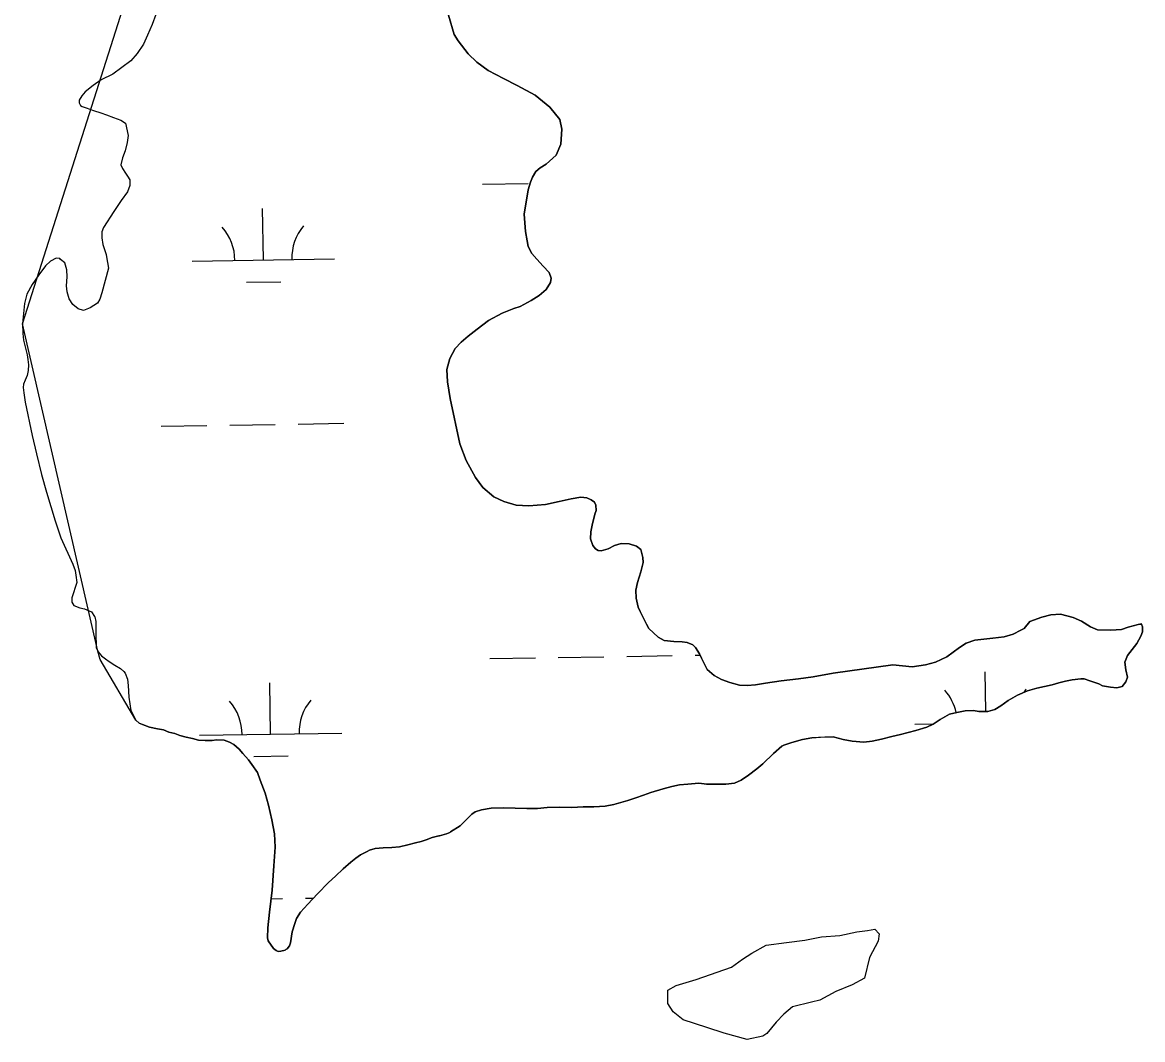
# Model space of a CAD drawing. Extents: x 3823584 to 3861785, y 301729 to 327625.
# Drawn here: x 3835011 to 3835796, y 313785 to 314498 of the extents above; entities that cross this region are included whole.
import ezdxf

# ---------------------------------------------------------------- set-up
doc = ezdxf.new("R2010")
doc.units = 0
doc.layers.add('V-TOPO-SHOR', color=7, linetype='Continuous')
doc.layers.add('V-WETL-SWMP', color=7, linetype='Continuous')

msp = doc.modelspace()

# ---------------------------------------------------------------- linework, layer by layer
at = {"layer": 'V-TOPO-SHOR'}
for points in [[(3835104.1, 314503.98), (3835101.54, 314496.9), (3835098.21, 314489.55), (3835095.38, 314483.25), (3835091, 314476.68), (3835086.6, 314471.41), (3835073.86, 314462.16), (3835065.79, 314458.17), (3835060.08, 314454.2), (3835054.62, 314449.71), (3835052.3, 314446.81), (3835050.23, 314443.92), (3835050.25, 314442.09), (3835051.31, 314440), (3835052.36, 314439.49), (3835055.24, 314438.47), (3835060.49, 314436.68), (3835065.47, 314434.9), (3835069.4, 314433.62), (3835074.39, 314431.58), (3835079.63, 314429.79), (3835082.78, 314427.73), (3835084.69, 314419.11), (3835083.95, 314414.14), (3835082.69, 314408.38), (3835080.64, 314403.39), (3835079.63, 314398.42), (3835080.7, 314395.81), (3835082.82, 314392.69), (3835084.14, 314390.61), (3835086, 314388.01), (3835085.77, 314384.09), (3835084.24, 314379.63), (3835079.85, 314373.58), (3835074.68, 314365.7), (3835067.46, 314354.65), (3835066.18, 314351.51), (3835066.21, 314347.32), (3835067.04, 314342.62), (3835069.19, 314335.58), (3835069.46, 314334.02), (3835070.84, 314325.92), (3835066.28, 314308.63), (3835064.75, 314304.17), (3835063.2, 314301.55), (3835058, 314298.1), (3835053.31, 314296.23), (3835049.64, 314297.51)], [(3835406.58, 314164.86), (3835402.39, 314165.35), (3835395.6, 314164.24), (3835386.99, 314162.34), (3835377.6, 314160.17), (3835365.84, 314159.29), (3835356.95, 314159.73), (3835348.3, 314162.27), (3835341.21, 314165.61), (3835333.58, 314172.08), (3835328.29, 314179.1), (3835321.91, 314191.07), (3835317.37, 314202.79), (3835310.56, 314234.63), (3835308.63, 314246.38), (3835308.3, 314255), (3835310.33, 314262.6), (3835314.19, 314269.7), (3835318.33, 314274.17), (3835323.26, 314278.4), (3835329.5, 314283.16), (3835337.55, 314289.24), (3835347.18, 314294.55), (3835355.25, 314297.75), (3835359.69, 314299.1), (3835367.49, 314303.35), (3835372.96, 314306.79), (3835377.89, 314311.02), (3835380.98, 314316.01), (3835381.48, 314318.89), (3835380.14, 314323.06), (3835375.92, 314327.47), (3835371.43, 314332.4), (3835368, 314336.29), (3835365.34, 314341.24), (3835364.52, 314345.15), (3835363.42, 314351.68), (3835362.54, 314363.96), (3835365.27, 314380.98), (3835367.05, 314386.22), (3835368.33, 314389.89), (3835370.65, 314393.83), (3835373.76, 314396.47), (3835377.92, 314398.86), (3835384.93, 314405.2), (3835388.26, 314413.07), (3835388.96, 314423.53), (3835387.59, 314430.31), (3835380.46, 314438.88), (3835370.19, 314447.42), (3835357.59, 314454.11), (3835348.13, 314459), (3835337.37, 314464.66), (3835329.21, 314470.6), (3835323.15, 314476.3), (3835316.27, 314485.39), (3835313.36, 314489.81), (3835309.33, 314503.37)], [(3835049.64, 314297.51), (3835045.96, 314300.61), (3835043.31, 314304.52), (3835041.96, 314309.47), (3835041.4, 314313.65), (3835041.87, 314319.93), (3835041.57, 314324.89), (3835040.22, 314329.85), (3835037.32, 314332.17), (3835036.8, 314332.7), (3835034.18, 314332.93), (3835030.28, 314330.81), (3835026.64, 314327.64), (3835021.99, 314321.33), (3835017.34, 314314.49), (3835013.74, 314307.66), (3835011.97, 314301.11), (3835011, 314291.95), (3835010.52, 314287.24), (3835010.84, 314280.19), (3835011.4, 314275.49), (3835013.84, 314265.31), (3835014.39, 314261.92), (3835014.68, 314258.26), (3835014.46, 314254.34), (3835013.96, 314250.67), (3835012.42, 314247.52), (3835011.4, 314244.64), (3835011.16, 314242.28), (3835011.45, 314238.62), (3835012.55, 314232.1), (3835017.46, 314208.61), (3835020.44, 314195.83), (3835023.97, 314181.22), (3835027.47, 314168.96), (3835033.39, 314148.88), (3835037.42, 314136.89), (3835045.94, 314118.4), (3835047.54, 314113.97), (3835048.1, 314110.57), (3835048.66, 314105.61), (3835045.09, 314094.86), (3835045.12, 314091.73), (3835046.71, 314089.39), (3835050.9, 314087.85), (3835054.05, 314087.1), (3835059.03, 314085.05), (3835061.15, 314081.67), (3835061.41, 314081.41), (3835061.96, 314078.27), (3835062.04, 314069.91), (3835062.38, 314059.98), (3835063.71, 314056.85), (3835066.09, 314054), (3835068.72, 314051.93), (3835071.35, 314050.12), (3835075.3, 314047.54), (3835079.24, 314045.22), (3835081.61, 314043.15), (3835082.67, 314041.85), (3835084.27, 314037.68), (3835084.83, 314033.24), (3835085.16, 314025.14), (3835086.55, 314015.74), (3835090, 314008.97), (3835092.37, 314006.9), (3835094.73, 314005.88), (3835099.72, 314004.09), (3835105.22, 314002.83), (3835109.41, 314002.08), (3835113.34, 314000.54), (3835117.53, 313999.53), (3835120.94, 313998.26), (3835125.4, 313996.98), (3835129.85, 313995.98), (3835134.04, 313994.97), (3835138.75, 313994.75), (3835143.72, 313994.79), (3835146.59, 313995.07), (3835152.08, 313994.86), (3835155.75, 313993.58), (3835158.9, 313991.78), (3835162.59, 313988.67), (3835165.23, 313985.56), (3835169.19, 313981.15), (3835171.57, 313977.77), (3835175.54, 313972.32), (3835177.42, 313966.84), (3835180.89, 313957.72), (3835183.06, 313949.37), (3835185.5, 313938.94), (3835187.41, 313929.28), (3835187.75, 313919.87), (3835186.82, 313906.79), (3835185.65, 313889.79), (3835183.96, 313874.35), (3835182.74, 313863.36), (3835182.54, 313856.3), (3835182.82, 313854.21), (3835186.79, 313848.75), (3835188.63, 313847.46)], [(3835722.21, 314031.34), (3835732.91, 314033.78), (3835737.61, 314035.13), (3835742.3, 314036.22), (3835747, 314037.3), (3835753.01, 314037.87), (3835755.36, 314037.89), (3835759.29, 314036.62), (3835765.59, 314034.32), (3835768.21, 314033.04), (3835773.97, 314032.04), (3835778.42, 314031.55), (3835782.07, 314032.63), (3835784.66, 314035.79), (3835785.68, 314039.2), (3835784.59, 314044.16), (3835784.02, 314049.64), (3835785.81, 314054.36), (3835792.27, 314062.78), (3835795.1, 314067.77), (3835796.39, 314070.92), (3835796.36, 314074.32), (3835795.56, 314076.41), (3835793.21, 314076.12), (3835786.16, 314074.23), (3835781.47, 314072.63), (3835774.15, 314072.04), (3835764.74, 314072.22), (3835759.75, 314074.53), (3835753.45, 314078.4), (3835747.68, 314080.97), (3835738.77, 314083.24), (3835731.97, 314082.92), (3835725.71, 314081.3), (3835717.37, 314078.09), (3835713.23, 314073.35), (3835710.89, 314072.03), (3835705.68, 314069.37), (3835699.16, 314067.48), (3835691.33, 314066.37), (3835685.06, 314065.79), (3835678.79, 314064.95), (3835672.54, 314063.07), (3835667.86, 314059.9), (3835659.02, 314053.29), (3835651.21, 314049.56), (3835644.17, 314047.67), (3835634.77, 314046.28), (3835627.97, 314047.01), (3835621.16, 314047.73), (3835579.38, 314041.89), (3835565.29, 314039.42), (3835555.1, 314038.02), (3835542.83, 314036.61), (3835531.86, 314034.95), (3835524.81, 314033.84), (3835519.07, 314033.27), (3835513.58, 314033.49), (3835506.76, 314035.26), (3835500.99, 314037.56), (3835495.74, 314040.39), (3835491, 314044.54), (3835487.01, 314052.35), (3835485.42, 314055.47), (3835482.76, 314059.89), (3835480.92, 314061.71), (3835476.98, 314063.5), (3835473.31, 314063.99), (3835467.56, 314064.21), (3835460.76, 314064.93), (3835456.56, 314067.25), (3835449.97, 314073.21), (3835448.38, 314076.33), (3835443.86, 314085.18), (3835442.52, 314088.3), (3835441.98, 314090.39), (3835441.16, 314094.57), (3835440.85, 314100.06), (3835442.11, 314105.56), (3835444.41, 314112.9), (3835445.92, 314119.45), (3835445.89, 314123.1), (3835444.27, 314128.58), (3835441.38, 314130.91), (3835436.13, 314132.7), (3835430.64, 314132.91), (3835425.95, 314131.56), (3835421.52, 314129.17), (3835416.56, 314127.82), (3835414.47, 314128.07), (3835412.63, 314129.1), (3835410.78, 314131.43), (3835409.17, 314136.13), (3835409.4, 314141.1), (3835410.14, 314145.81), (3835412.17, 314153.41), (3835412.93, 314156.03), (3835412.9, 314159.69), (3835411.83, 314161.77), (3835409.46, 314163.58), (3835406.58, 314164.86)], [(3835188.63, 313847.46), (3835189.42, 313846.95), (3835190.46, 313846.69), (3835191.77, 313846.97), (3835194.9, 313847.52), (3835195.42, 313848.04), (3835196.2, 313848.57), (3835198.01, 313850.68), (3835198.52, 313852.77), (3835199.76, 313860.36), (3835201.54, 313866.39), (3835202.82, 313869.8), (3835205.65, 313874.27), (3835210.83, 313879.81), (3835217.57, 313887.18), (3835225.35, 313895.09), (3835230.27, 313899.58), (3835235.46, 313904.59), (3835240.91, 313909.34), (3835244.55, 313912.25), (3835247.67, 313914.37), (3835252.35, 313916.76), (3835253.91, 313917.82), (3835258.08, 313918.9), (3835263.57, 313919.47), (3835269.58, 313919.52), (3835275.07, 313920.09), (3835280.81, 313921.45), (3835286.29, 313922.8), (3835290.2, 313923.88), (3835293.85, 313924.96), (3835298.02, 313926.56), (3835302.71, 313927.91), (3835303.23, 313927.91), (3835307.93, 313929.26), (3835310.28, 313930.06), (3835310.79, 313930.59), (3835317.56, 313934.83), (3835325.85, 313943), (3835328.19, 313944.59), (3835332.62, 313945.94), (3835339.41, 313947.3), (3835348.04, 313947.38), (3835364.51, 313946.99), (3835371.83, 313947.05), (3835378.62, 313947.64), (3835387.25, 313947.97), (3835395.87, 313947.78), (3835403.98, 313948.11), (3835411.3, 313948.17), (3835419.4, 313948.51), (3835425.4, 313949.86), (3835430.35, 313951.21), (3835435.31, 313952.56), (3835440.79, 313954.44), (3835446.26, 313956.32), (3835451.47, 313958.19), (3835460.08, 313960.88), (3835466.07, 313962.5), (3835471.55, 313963.59), (3835477.3, 313964.16), (3835485.14, 313964.75), (3835488.8, 313964.26), (3835490.38, 313964.01), (3835503.97, 313964.12), (3835509.98, 313964.7), (3835514.66, 313966.83), (3835519.86, 313970.27), (3835525.84, 313974.77), (3835529.99, 313978.2), (3835537.51, 313985.59), (3835543.22, 313990.6), (3835544.78, 313991.4), (3835550.25, 313993.28), (3835557.82, 313995.43), (3835564.35, 313996.53), (3835573.49, 313997.14), (3835579.24, 313997.18), (3835586.32, 313995.41), (3835592.6, 313994.16), (3835600.71, 313993.44), (3835606.72, 313994.28), (3835613.24, 313995.64), (3835620.54, 313997.53), (3835626.54, 313998.89), (3835637.24, 314001.6), (3835645.06, 314004.02), (3835649.49, 314006.15), (3835654.43, 314009.32), (3835660.94, 314013.04), (3835666.15, 314014.39), (3835671.89, 314015.49), (3835677.64, 314015.8), (3835681.57, 314015.04), (3835687.84, 314015.1), (3835692.8, 314016.45), (3835696.96, 314019.1), (3835702.16, 314022.8), (3835708.66, 314026.52), (3835715.69, 314029.45), (3835722.21, 314031.34)], [(3835564.05, 313811.13), (3835550.69, 313807.78), (3835544.72, 313802.65), (3835539.23, 313797.06), (3835532.83, 313789.15), (3835530.07, 313787.28), (3835519.01, 313784.88), (3835502.8, 313789.36), (3835490.75, 313793.41), (3835474.08, 313798.81), (3835467.1, 313804.3), (3835463.36, 313810.27), (3835463.28, 313819.51), (3835469.25, 313822.79), (3835483.08, 313827.07), (3835507.95, 313835.6), (3835515.75, 313841.21), (3835522.19, 313845.42), (3835532.3, 313851.05), (3835546.6, 313853.02), (3835559.53, 313854.51), (3835571.06, 313856.92), (3835583.98, 313857.96), (3835595.97, 313860.36), (3835603.35, 313861.35), (3835608.43, 313862.32), (3835611.69, 313859.11), (3835610.81, 313854.02), (3835604.9, 313842.42), (3835601.33, 313828.07), (3835592.59, 313823.38), (3835581.08, 313818.66), (3835570.05, 313812.57), (3835564.05, 313811.13)]]:
    msp.add_lwpolyline(points, dxfattribs=at)
at = {"layer": 'V-WETL-SWMP'}
for p, q in [((3835333.35, 314384.87), (3835365.34, 314385.37)), ((3835179.56, 314331.75), (3835179, 314367.75)), ((3835129.56, 314330.98), (3835229.55, 314332.52)), ((3835167.79, 314316.14), (3835191.79, 314316.51)), ((3835107.94, 314215.2), (3835139.93, 314215.7)), ((3835155.93, 314215.94), (3835187.93, 314216.44)), ((3835203.92, 314216.68), (3835235.92, 314217.18)), ((3835338.48, 314052.24), (3835370.47, 314052.73)), ((3835386.47, 314052.98), (3835418.47, 314053.47)), ((3835434.46, 314053.72), (3835466.46, 314054.21)), ((3835482.46, 314054.46), (3835485.9, 314054.51)), ((3835686.41, 314015.09), (3835685.98, 314042.85)), ((3835184.68, 313999.12), (3835184.13, 314035.11)), ((3835636.54, 314006.08), (3835649.71, 314006.29)), ((3835134.69, 313998.35), (3835234.68, 313999.89)), ((3835172.92, 313983.5), (3835196.92, 313983.87)), ((3835209.05, 313884.05), (3835214.79, 313884.14)), ((3835184.98, 313883.68), (3835193.06, 313883.8))]:
    msp.add_line(p, q, dxfattribs=at)
for points in [[(3835094.73, 314005.88), (3835092.37, 314006.9), (3835090, 314008.97), (3835065.02, 314051.61), (3835063.54, 314057.25), (3835010.53, 314287), (3835139.62, 314692.51)], [(3835309.33, 314503.37), (3835313.36, 314489.81), (3835316.27, 314485.39), (3835323.15, 314476.3), (3835329.21, 314470.6), (3835337.37, 314464.66), (3835348.13, 314459), (3835357.59, 314454.11), (3835370.19, 314447.42), (3835380.46, 314438.88), (3835387.59, 314430.31), (3835388.96, 314423.53), (3835388.26, 314413.07), (3835384.93, 314405.19), (3835377.92, 314398.86), (3835373.76, 314396.47), (3835370.65, 314393.83), (3835368.33, 314389.89), (3835367.05, 314386.22), (3835365.27, 314380.98), (3835362.54, 314363.96), (3835363.42, 314351.68), (3835364.52, 314345.15), (3835365.34, 314341.24), (3835368, 314336.29), (3835371.43, 314332.4), (3835375.92, 314327.47), (3835380.14, 314323.06), (3835381.48, 314318.89), (3835380.98, 314316.01), (3835377.89, 314311.02), (3835372.96, 314306.79), (3835367.49, 314303.35), (3835359.69, 314299.1), (3835355.25, 314297.76), (3835347.18, 314294.55), (3835337.55, 314289.24), (3835329.5, 314283.16), (3835323.26, 314278.4), (3835318.33, 314274.17), (3835314.19, 314269.69), (3835310.33, 314262.6), (3835308.3, 314255), (3835308.63, 314246.38), (3835310.56, 314234.63), (3835317.37, 314202.79), (3835321.91, 314191.07), (3835328.29, 314179.1), (3835333.58, 314172.08), (3835341.21, 314165.61), (3835348.3, 314162.27), (3835356.95, 314159.73), (3835365.84, 314159.29), (3835377.6, 314160.17), (3835386.99, 314162.34), (3835395.6, 314164.24), (3835402.39, 314165.35), (3835406.58, 314164.86), (3835409.46, 314163.58), (3835411.83, 314161.77), (3835412.9, 314159.69), (3835412.93, 314156.03), (3835412.17, 314153.41), (3835410.14, 314145.81), (3835409.4, 314141.1), (3835409.18, 314136.13), (3835410.78, 314131.43), (3835412.63, 314129.1), (3835414.47, 314128.07), (3835416.57, 314127.82), (3835421.52, 314129.17), (3835425.95, 314131.56), (3835430.64, 314132.91), (3835436.13, 314132.7), (3835441.38, 314130.91), (3835444.27, 314128.58), (3835445.89, 314123.1), (3835445.92, 314119.45), (3835444.41, 314112.9), (3835442.11, 314105.56), (3835440.85, 314100.06), (3835441.16, 314094.57), (3835441.98, 314090.39), (3835442.52, 314088.31), (3835443.86, 314085.18), (3835448.38, 314076.33), (3835449.97, 314073.21), (3835456.56, 314067.25), (3835460.76, 314064.93), (3835467.56, 314064.21), (3835473.32, 314063.99), (3835476.98, 314063.5)], [(3835476.98, 314063.5), (3835480.92, 314061.71), (3835482.76, 314059.89), (3835485.42, 314055.47), (3835487.01, 314052.35), (3835491, 314044.54), (3835495.74, 314040.39), (3835500.99, 314037.56), (3835506.76, 314035.26), (3835513.58, 314033.49), (3835519.07, 314033.27), (3835524.81, 314033.84), (3835531.86, 314034.95), (3835542.83, 314036.61), (3835555.1, 314038.02), (3835565.29, 314039.42), (3835579.38, 314041.89), (3835621.16, 314047.73), (3835627.97, 314047.01), (3835634.77, 314046.28), (3835644.17, 314047.67), (3835651.21, 314049.56), (3835659.02, 314053.28), (3835667.86, 314059.9), (3835672.54, 314063.07), (3835678.79, 314064.96), (3835685.06, 314065.79), (3835691.33, 314066.37), (3835699.16, 314067.48), (3835705.68, 314069.37), (3835710.89, 314072.03), (3835713.23, 314073.35), (3835717.37, 314078.09), (3835725.71, 314081.3), (3835731.97, 314082.92), (3835738.77, 314083.24), (3835747.68, 314080.97), (3835753.45, 314078.4), (3835759.75, 314074.53), (3835764.74, 314072.22), (3835774.16, 314072.04), (3835781.47, 314072.62), (3835786.16, 314074.23), (3835793.21, 314076.12), (3835795.56, 314076.4), (3835796.36, 314074.32), (3835796.39, 314070.92), (3835795.11, 314067.77), (3835792.27, 314062.78), (3835785.81, 314054.36), (3835784.02, 314049.64), (3835784.59, 314044.16), (3835785.68, 314039.2), (3835784.66, 314035.79), (3835782.07, 314032.63), (3835778.42, 314031.55), (3835773.97, 314032.04), (3835768.21, 314033.04), (3835765.59, 314034.32), (3835759.29, 314036.62), (3835755.36, 314037.89), (3835753.01, 314037.87), (3835747, 314037.3), (3835742.3, 314036.21), (3835737.61, 314035.13), (3835732.91, 314033.78), (3835722.21, 314031.34), (3835715.7, 314029.45), (3835708.66, 314026.52), (3835702.16, 314022.8), (3835696.96, 314019.1), (3835692.8, 314016.45), (3835687.84, 314015.1), (3835681.57, 314015.04), (3835677.64, 314015.8), (3835671.89, 314015.49), (3835666.15, 314014.39), (3835660.93, 314013.04), (3835654.43, 314009.32), (3835649.49, 314006.15), (3835645.06, 314004.02), (3835637.24, 314001.6), (3835626.54, 313998.89), (3835620.54, 313997.53), (3835613.24, 313995.64), (3835606.72, 313994.28), (3835600.71, 313993.44), (3835592.6, 313994.16), (3835586.31, 313995.41), (3835579.24, 313997.18), (3835573.49, 313997.13), (3835564.35, 313996.53), (3835557.82, 313995.43), (3835550.25, 313993.28), (3835544.78, 313991.4), (3835543.22, 313990.6), (3835537.51, 313985.59), (3835529.99, 313978.2), (3835525.84, 313974.77), (3835519.86, 313970.27), (3835514.66, 313966.83)], [(3835514.66, 313966.83), (3835509.98, 313964.7), (3835503.97, 313964.12), (3835490.38, 313964.01), (3835488.8, 313964.26), (3835485.14, 313964.75), (3835477.3, 313964.16), (3835471.56, 313963.59), (3835466.07, 313962.5), (3835460.08, 313960.88), (3835451.47, 313958.19), (3835446.26, 313956.32), (3835440.78, 313954.44), (3835435.31, 313952.56), (3835430.35, 313951.21), (3835425.4, 313949.86), (3835419.4, 313948.51), (3835411.3, 313948.17), (3835403.98, 313948.11), (3835395.88, 313947.78), (3835387.25, 313947.97), (3835378.62, 313947.64), (3835371.83, 313947.05), (3835364.51, 313946.99), (3835348.04, 313947.38), (3835339.41, 313947.3), (3835332.62, 313945.94), (3835328.19, 313944.59), (3835325.85, 313943), (3835317.56, 313934.83), (3835310.79, 313930.59), (3835310.28, 313930.06), (3835307.93, 313929.26), (3835303.23, 313927.91), (3835302.71, 313927.91), (3835298.02, 313926.56), (3835293.85, 313924.96), (3835290.2, 313923.88), (3835286.29, 313922.8), (3835280.81, 313921.45), (3835275.07, 313920.09), (3835269.58, 313919.52), (3835263.57, 313919.47), (3835258.08, 313918.9), (3835253.91, 313917.82), (3835252.35, 313916.76), (3835247.67, 313914.37), (3835244.55, 313912.25), (3835240.91, 313909.34), (3835235.46, 313904.59), (3835230.27, 313899.58), (3835225.35, 313895.09), (3835217.57, 313887.18), (3835210.84, 313879.81), (3835205.65, 313874.27), (3835202.82, 313869.8), (3835201.54, 313866.39), (3835199.76, 313860.37), (3835198.52, 313852.77), (3835198.01, 313850.68), (3835196.2, 313848.57), (3835195.42, 313848.04), (3835194.9, 313847.52), (3835191.77, 313846.97), (3835190.46, 313846.69), (3835189.42, 313846.95), (3835188.63, 313847.46), (3835186.79, 313848.75), (3835182.82, 313854.21), (3835182.54, 313856.3), (3835182.74, 313863.36), (3835183.96, 313874.35), (3835185.65, 313889.79), (3835186.82, 313906.79), (3835187.75, 313919.87), (3835187.41, 313929.28), (3835185.5, 313938.94), (3835183.06, 313949.37), (3835180.89, 313957.72), (3835177.42, 313966.84), (3835175.54, 313972.31), (3835171.57, 313977.77), (3835169.19, 313981.15), (3835165.23, 313985.56), (3835162.59, 313988.67), (3835158.91, 313991.78), (3835155.75, 313993.58), (3835152.08, 313994.86), (3835146.59, 313995.07), (3835143.72, 313994.79), (3835138.75, 313994.75), (3835134.04, 313994.97), (3835129.85, 313995.98), (3835125.4, 313996.99), (3835120.94, 313998.26), (3835117.53, 313999.53), (3835113.34, 314000.54), (3835109.41, 314002.08), (3835105.22, 314002.83), (3835099.72, 314004.09), (3835094.73, 314005.88)]]:
    msp.add_lwpolyline(points, dxfattribs=at)
msp.add_lwpolyline([(3835564.05, 313811.13), (3835550.69, 313807.78), (3835544.72, 313802.65), (3835539.23, 313797.06), (3835532.83, 313789.15), (3835530.07, 313787.28), (3835519.01, 313784.88), (3835502.8, 313789.36), (3835490.75, 313793.41), (3835474.08, 313798.81), (3835467.1, 313804.3), (3835463.35, 313810.27), (3835463.28, 313819.51), (3835469.25, 313822.79), (3835483.08, 313827.07), (3835507.95, 313835.6), (3835515.75, 313841.21), (3835522.19, 313845.42), (3835532.3, 313851.05), (3835546.61, 313853.02), (3835559.53, 313854.51), (3835571.06, 313856.92), (3835583.98, 313857.95), (3835595.97, 313860.37), (3835603.36, 313861.35), (3835608.43, 313862.32), (3835611.69, 313859.11), (3835610.81, 313854.03), (3835604.9, 313842.42), (3835601.33, 313828.07), (3835592.59, 313823.38), (3835581.08, 313818.66), (3835570.05, 313812.56)], close=True, dxfattribs=at)
for centre, start, end in [((3835234.78, 314333.08), 140.11153, 181.65519), ((3835124.31, 314331.38), 0.11154, 41.6552), ((3835631.29, 314006.48), 12.76337, 41.6552), ((3835741.76, 314008.18), 140.11153, 145.32529), ((3835129.44, 313998.74), 0.11154, 41.6552), ((3835239.91, 314000.44), 140.11153, 181.65519)]:
    msp.add_arc(centre, 35.25, start, end, dxfattribs=at)

doc.saveas('drawing.dxf')
